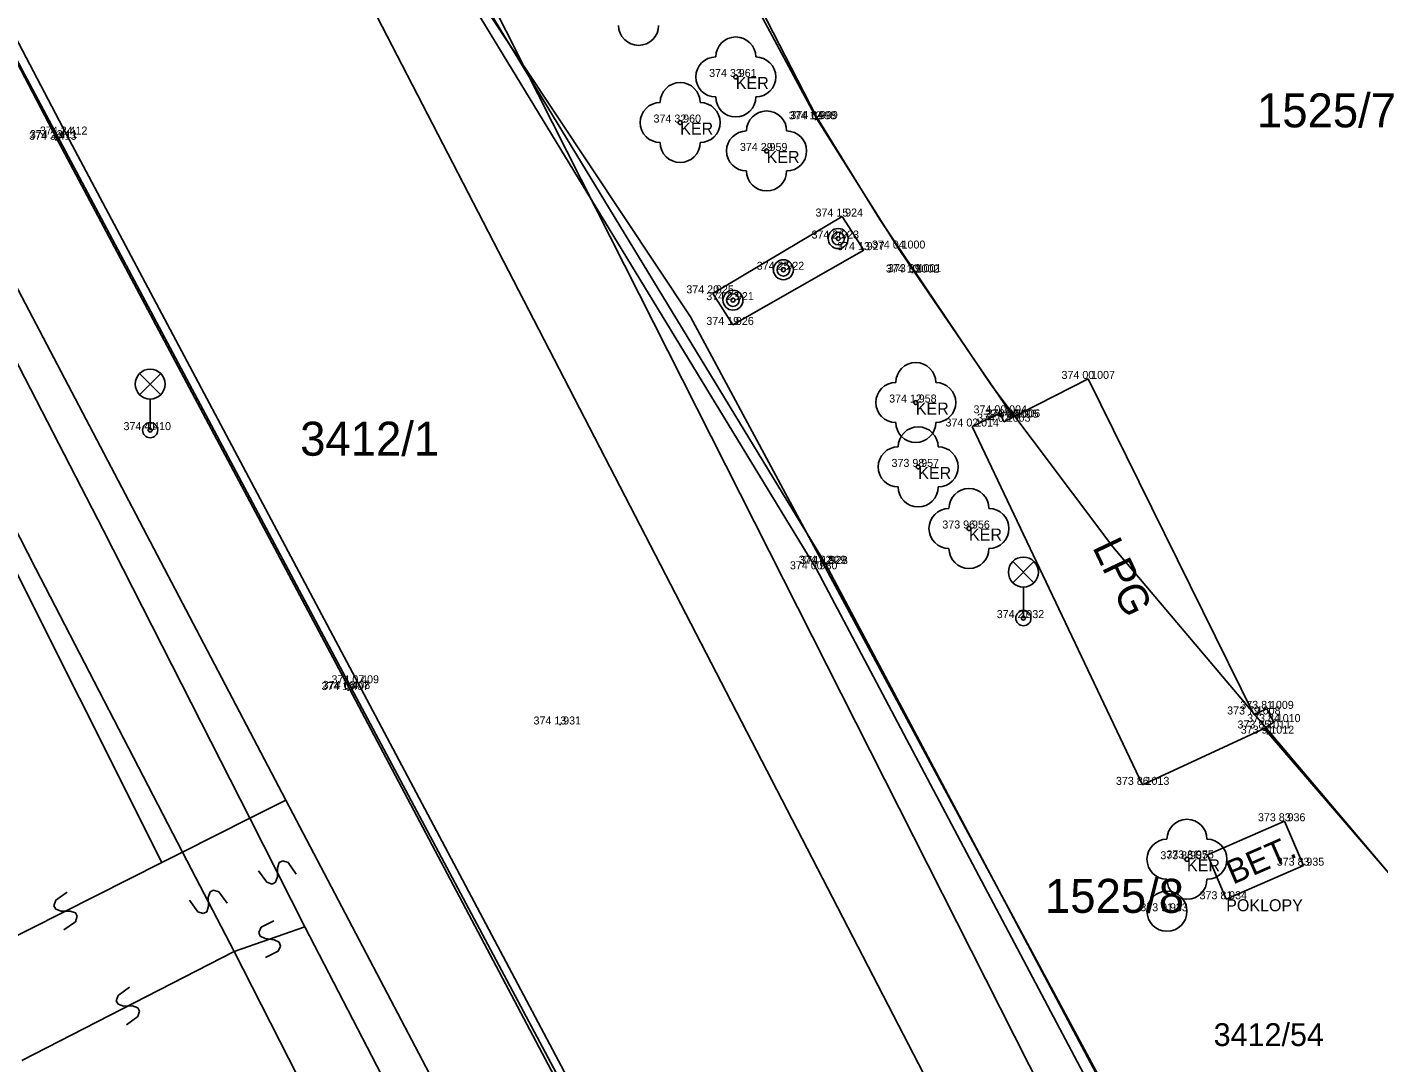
# Model space of a CAD drawing. Extents: x -601196 to -600262, y -1082523 to -1081922.
# Drawn here: x -600554.22 to -600520.42, y -1082186.02 to -1082160.12 of the extents above; entities that cross this region are included whole.
import ezdxf

# ---------------------------------------------------------------- set-up
doc = ezdxf.new("R2010")
doc.units = 0
for name, color, linetype in [('Vrstva 1', 7, 'Continuous'), ('Vrstva 10', 7, 'Continuous'), ('Vrstva 11', 7, 'Continuous'), ('Vrstva 2', 7, 'Continuous'), ('Vrstva 20', 7, 'Continuous'), ('Vrstva 22', 7, 'Continuous'), ('Vrstva 25', 7, 'Continuous'), ('Vrstva 27', 7, 'Continuous'), ('Vrstva 3', 7, 'Continuous'), ('Vrstva 33', 7, 'Continuous'), ('Vrstva 40', 7, 'Continuous'), ('Vrstva 41', 7, 'Continuous'), ('Vrstva 47', 7, 'Continuous'), ('Vrstva 63', 7, 'Continuous'), ('Vrstva 7', 7, 'Continuous')]:
    doc.layers.add(name, color=color, linetype=linetype)

msp = doc.modelspace()

# ---------------------------------------------------------------- linework, layer by layer
at = {"layer": 'Vrstva 1'}
for p, q in [((-600536.5, -1082161.37), (-600536.5, -1082161.37)), ((-600537.89, -1082162.51), (-600537.89, -1082162.51)), ((-600534.51, -1082162.43), (-600534.51, -1082162.43)), ((-600534.47, -1082162.42), (-600534.47, -1082162.42)), ((-600553.5, -1082162.94), (-600553.5, -1082162.94)), ((-600553.48, -1082162.9), (-600553.48, -1082162.9)), ((-600553.23, -1082162.81), (-600553.23, -1082162.81)), ((-600535.73, -1082163.22), (-600535.73, -1082163.22)), ((-600533.84, -1082164.86), (-600533.84, -1082164.86)), ((-600533.94, -1082165.41), (-600533.94, -1082165.41)), ((-600532.43, -1082165.66), (-600532.43, -1082165.66)), ((-600533.3, -1082165.7), (-600533.3, -1082165.7)), ((-600535.31, -1082166.19), (-600535.31, -1082166.19)), ((-600532.08, -1082166.26), (-600532.08, -1082166.26)), ((-600532.03, -1082166.25), (-600532.03, -1082166.25)), ((-600537.07, -1082166.78), (-600537.07, -1082166.78)), ((-600536.57, -1082166.95), (-600536.57, -1082166.95)), ((-600536.57, -1082167.57), (-600536.57, -1082167.57)), ((-600527.69, -1082168.92), (-600527.69, -1082168.92)), ((-600532, -1082169.51), (-600532, -1082169.51)), ((-600529.89, -1082169.78), (-600529.89, -1082169.78)), ((-600529.8, -1082169.99), (-600529.8, -1082169.99)), ((-600529.6, -1082169.89), (-600529.6, -1082169.89)), ((-600529.56, -1082169.88), (-600529.56, -1082169.88)), ((-600551.14, -1082170.2), (-600551.14, -1082170.2)), ((-600530.59, -1082170.11), (-600530.59, -1082170.11)), ((-600531.94, -1082171.12), (-600531.94, -1082171.12)), ((-600530.67, -1082172.66), (-600530.67, -1082172.66)), ((-600534.48, -1082173.68), (-600534.48, -1082173.68)), ((-600534.26, -1082173.54), (-600534.26, -1082173.54)), ((-600534.22, -1082173.55), (-600534.22, -1082173.55)), ((-600529.31, -1082174.9), (-600529.31, -1082174.9)), ((-600546.19, -1082176.7), (-600546.19, -1082176.7)), ((-600546.16, -1082176.67), (-600546.16, -1082176.67)), ((-600545.94, -1082176.53), (-600545.94, -1082176.53)), ((-600523.55, -1082177.31), (-600523.55, -1082177.31)), ((-600523.22, -1082177.17), (-600523.22, -1082177.17)), ((-600540.89, -1082177.56), (-600540.89, -1082177.56)), ((-600523.29, -1082177.66), (-600523.29, -1082177.66)), ((-600523.21, -1082177.79), (-600523.21, -1082177.79)), ((-600523.05, -1082177.5), (-600523.05, -1082177.5)), ((-600526.33, -1082179.07), (-600526.33, -1082179.07)), ((-600522.78, -1082179.98), (-600522.78, -1082179.98)), ((-600525.22, -1082180.93), (-600525.22, -1082180.93)), ((-600525.07, -1082180.91), (-600525.07, -1082180.91)), ((-600522.31, -1082181.09), (-600522.31, -1082181.09)), ((-600524.24, -1082181.93), (-600524.24, -1082181.93)), ((-600525.72, -1082182.23), (-600525.72, -1082182.23))]:
    msp.add_line(p, q, dxfattribs=at)
at = {"layer": 'Vrstva 10'}
for p, q in [((-600544.54, -1082156.64), (-600534.26, -1082173.54)), ((-600553.48, -1082162.9), (-600555.41, -1082159.21)), ((-600536.33, -1082158.97), (-600534.47, -1082162.42)), ((-600534.47, -1082162.42), (-600532.43, -1082165.66)), ((-600546.16, -1082176.67), (-600553.48, -1082162.9)), ((-600532.43, -1082165.66), (-600532.03, -1082166.25)), ((-600532.03, -1082166.25), (-600529.56, -1082169.88)), ((-600534.26, -1082173.54), (-600527.49, -1082186.29)), ((-600539.3, -1082189.63), (-600546.16, -1082176.67)), ((-600523.29, -1082177.66), (-600518.64, -1082183.06))]:
    msp.add_line(p, q, dxfattribs=at)
at = {"layer": 'Vrstva 11'}
for p, q in [((-600544.77, -1082156.78), (-600534.48, -1082173.68)), ((-600553.23, -1082162.81), (-600555.19, -1082159.08)), ((-600545.94, -1082176.53), (-600553.23, -1082162.81)), ((-600533.84, -1082164.86), (-600537.07, -1082166.78)), ((-600533.84, -1082164.86), (-600533.3, -1082165.7)), ((-600536.57, -1082167.57), (-600533.3, -1082165.7)), ((-600537.07, -1082166.78), (-600536.57, -1082167.57)), ((-600527.73, -1082186.43), (-600534.48, -1082173.68)), ((-600539.08, -1082189.46), (-600545.94, -1082176.53)), ((-600522.78, -1082179.98), (-600524.71, -1082180.82)), ((-600522.31, -1082181.09), (-600522.78, -1082179.98)), ((-600524.24, -1082181.93), (-600524.71, -1082180.82)), ((-600524.24, -1082181.93), (-600522.31, -1082181.09))]:
    msp.add_line(p, q, dxfattribs=at)
at = {"layer": 'Vrstva 20'}
for p, q in [((-600534.52, -1082162.43), (-600534.5, -1082162.43)), ((-600534.51, -1082162.415), (-600534.51, -1082162.43)), ((-600534.51, -1082162.445), (-600534.51, -1082162.43)), ((-600553.51, -1082162.94), (-600553.49, -1082162.94)), ((-600553.5, -1082162.925), (-600553.5, -1082162.94)), ((-600553.5, -1082162.955), (-600553.5, -1082162.94)), ((-600532.09, -1082166.26), (-600532.07, -1082166.26)), ((-600532.08, -1082166.245), (-600532.08, -1082166.26)), ((-600532.08, -1082166.275), (-600532.08, -1082166.26)), ((-600529.61, -1082169.89), (-600529.59, -1082169.89)), ((-600529.6, -1082169.875), (-600529.6, -1082169.89)), ((-600529.6, -1082169.905), (-600529.6, -1082169.89)), ((-600534.23, -1082173.55), (-600534.21, -1082173.55)), ((-600534.22, -1082173.535), (-600534.22, -1082173.55)), ((-600534.22, -1082173.565), (-600534.22, -1082173.55)), ((-600546.2, -1082176.7), (-600546.18, -1082176.7)), ((-600546.19, -1082176.685), (-600546.19, -1082176.7)), ((-600546.19, -1082176.715), (-600546.19, -1082176.7)), ((-600540.9, -1082177.56), (-600540.88, -1082177.56)), ((-600540.89, -1082177.545), (-600540.89, -1082177.56)), ((-600540.89, -1082177.575), (-600540.89, -1082177.56)), ((-600523.22, -1082177.79), (-600523.2, -1082177.79)), ((-600523.21, -1082177.775), (-600523.21, -1082177.79)), ((-600523.21, -1082177.805), (-600523.21, -1082177.79))]:
    msp.add_line(p, q, dxfattribs=at)
at = {"layer": 'Vrstva 22'}
for centre in [(-600536.5, -1082161.37), (-600537.89, -1082162.51), (-600535.73, -1082163.22), (-600532, -1082169.51), (-600531.94, -1082171.12), (-600530.67, -1082172.66), (-600525.22, -1082180.93)]:
    msp.add_circle(centre, 0.05, dxfattribs=at)
for centre, start, end in [((-600538.93, -1082160.08), 180, 0), ((-600536.5, -1082160.87), 0, 180), ((-600537, -1082161.37), 90, 270), ((-600536, -1082161.37), 270, 90), ((-600537.89, -1082162.01), 0, 180), ((-600536.5, -1082161.87), 180, 0), ((-600538.39, -1082162.51), 90, 270), ((-600537.39, -1082162.51), 270, 90), ((-600535.73, -1082162.72), 0, 180), ((-600536.23, -1082163.22), 90, 270), ((-600535.23, -1082163.22), 270, 90), ((-600537.89, -1082163.01), 180, 0), ((-600535.73, -1082163.72), 180, 0), ((-600532, -1082169.01), 0, 180), ((-600532.5, -1082169.51), 90, 270), ((-600531.5, -1082169.51), 270, 90), ((-600532, -1082170.01), 180, 0), ((-600531.94, -1082170.62), 0, 180), ((-600532.44, -1082171.12), 90, 270), ((-600531.44, -1082171.12), 270, 90), ((-600531.94, -1082171.62), 180, 0), ((-600530.67, -1082172.16), 0, 180), ((-600531.17, -1082172.66), 90, 270), ((-600530.17, -1082172.66), 270, 90), ((-600530.67, -1082173.16), 180, 0), ((-600525.22, -1082180.43), 0, 180), ((-600525.72, -1082180.93), 90, 270), ((-600524.72, -1082180.93), 270, 90), ((-600525.22, -1082181.43), 180, 0)]:
    msp.add_arc(centre, 0.5, start, end, dxfattribs=at)
at = {"layer": 'Vrstva 25'}
for centre, radius in [((-600533.94, -1082165.41), 0.25), ((-600533.94, -1082165.41), 0.158), ((-600533.94, -1082165.41), 0.05), ((-600535.31, -1082166.19), 0.25), ((-600535.31, -1082166.19), 0.158), ((-600535.31, -1082166.19), 0.05), ((-600536.57, -1082166.95), 0.25), ((-600536.57, -1082166.95), 0.158), ((-600536.57, -1082166.95), 0.05)]:
    msp.add_circle(centre, radius, dxfattribs=at)
at = {"layer": 'Vrstva 27'}
msp.add_circle((-600525.72, -1082182.23), 0.5, dxfattribs=at)
at = {"layer": 'Vrstva 33'}
for p, q in [((-600551.405, -1082168.785), (-600550.875, -1082169.315)), ((-600551.405, -1082169.315), (-600550.875, -1082168.785)), ((-600551.14, -1082170.2), (-600551.14, -1082169.425)), ((-600529.575, -1082173.485), (-600529.045, -1082174.015)), ((-600529.575, -1082174.015), (-600529.045, -1082173.485)), ((-600529.31, -1082174.9), (-600529.31, -1082174.125))]:
    msp.add_line(p, q, dxfattribs=at)
for centre, radius in [((-600551.14, -1082169.05), 0.375), ((-600551.14, -1082170.2), 0.19), ((-600551.14, -1082170.2), 0.05), ((-600529.31, -1082173.75), 0.375), ((-600529.31, -1082174.9), 0.19), ((-600529.31, -1082174.9), 0.05)]:
    msp.add_circle(centre, radius, dxfattribs=at)
at = {"layer": 'Vrstva 47'}
for p, q in [((-600559.86, -1082133.86), (-600541.81, -1082161.08)), ((-600563.02, -1082144.88), (-600549.06, -1082171.12)), ((-600552.31, -1082172.71), (-600565.94, -1082146.26)), ((-600554.01, -1082173.65), (-600567.57, -1082147.35)), ((-600541.74, -1082148.21), (-600534.49, -1082162.35)), ((-600547.75, -1082179.45), (-600561.65, -1082152.96)), ((-600541.81, -1082161.08), (-600545.61, -1082153.55)), ((-600530.41, -1082188.99), (-600548.05, -1082154.86)), ((-600528.27, -1082187.85), (-600541.81, -1082161.08)), ((-600541.81, -1082161.08), (-600537.63, -1082167.37)), ((-600550.85, -1082181.01), (-600560.4, -1082161.96)), ((-600534.49, -1082162.35), (-600532.9, -1082164.93)), ((-600532.9, -1082164.93), (-600530.1, -1082169.09)), ((-600537.63, -1082167.37), (-600519.77, -1082200.58)), ((-600530.1, -1082169.09), (-600527.07, -1082173.12)), ((-600532.97, -1082201.32), (-600549.06, -1082171.12)), ((-600548.65, -1082179.9), (-600552.31, -1082172.71)), ((-600527.07, -1082173.12), (-600519.94, -1082181.55)), ((-600550.33, -1082180.75), (-600554.01, -1082173.65)), ((-600547.75, -1082179.45), (-600548.65, -1082179.9)), ((-600535.22, -1082203.32), (-600547.75, -1082179.45)), ((-600548.65, -1082179.9), (-600550.33, -1082180.75)), ((-600547.27, -1082182.62), (-600548.65, -1082179.9)), ((-600550.33, -1082180.75), (-600550.85, -1082181.01)), ((-600549.04, -1082183.24), (-600550.33, -1082180.75)), ((-600555.66, -1082183.44), (-600550.85, -1082181.01)), ((-600547.916, -1082181.013), (-600547.96, -1082181.148)), ((-600547.96, -1082181.148), (-600547.959, -1082181.371)), ((-600547.827, -1082180.968), (-600547.916, -1082181.013)), ((-600547.693, -1082181.012), (-600547.827, -1082180.968)), ((-600547.49, -1082181.301), (-600547.693, -1082181.012)), ((-600548.226, -1082181.507), (-600548.429, -1082181.218)), ((-600548.092, -1082181.551), (-600548.226, -1082181.507)), ((-600548.003, -1082181.506), (-600548.092, -1082181.551)), ((-600547.959, -1082181.371), (-600548.003, -1082181.506)), ((-600553.212, -1082181.755), (-600553.502, -1082181.957)), ((-600549.643, -1082181.748), (-600549.686, -1082181.883)), ((-600549.686, -1082181.883), (-600549.683, -1082182.106)), ((-600549.555, -1082181.702), (-600549.643, -1082181.748)), ((-600549.42, -1082181.745), (-600549.555, -1082181.702)), ((-600549.214, -1082182.032), (-600549.42, -1082181.745)), ((-600553.502, -1082181.957), (-600553.546, -1082182.092)), ((-600553.546, -1082182.092), (-600553.501, -1082182.181)), ((-600553.501, -1082182.181), (-600553.366, -1082182.225)), ((-600549.949, -1082182.244), (-600550.155, -1082181.957)), ((-600549.683, -1082182.106), (-600549.726, -1082182.241)), ((-600553.366, -1082182.225), (-600553.143, -1082182.224)), ((-600553.007, -1082182.492), (-600553.297, -1082182.694)), ((-600553.143, -1082182.224), (-600553.008, -1082182.268)), ((-600553.008, -1082182.268), (-600552.963, -1082182.357)), ((-600552.963, -1082182.357), (-600553.007, -1082182.492)), ((-600549.814, -1082182.287), (-600549.949, -1082182.244)), ((-600549.726, -1082182.241), (-600549.814, -1082182.287)), ((-600548.051, -1082182.469), (-600548.365, -1082182.632)), ((-600547.27, -1082182.62), (-600549.04, -1082183.24)), ((-600548.365, -1082182.632), (-600548.426, -1082182.76)), ((-600548.426, -1082182.76), (-600548.393, -1082182.854)), ((-600548.393, -1082182.854), (-600548.265, -1082182.915)), ((-600536.72, -1082203), (-600547.27, -1082182.62)), ((-600548.265, -1082182.915), (-600548.044, -1082182.944)), ((-600547.944, -1082183.227), (-600548.258, -1082183.39)), ((-600548.044, -1082182.944), (-600547.916, -1082183.005)), ((-600547.883, -1082183.099), (-600547.944, -1082183.227)), ((-600547.916, -1082183.005), (-600547.883, -1082183.099)), ((-600549.04, -1082183.24), (-600554.35, -1082185.96)), ((-600538.44, -1082204), (-600549.04, -1082183.24)), ((-600551.654, -1082184.13), (-600551.943, -1082184.334)), ((-600551.943, -1082184.334), (-600551.986, -1082184.468)), ((-600551.986, -1082184.468), (-600551.941, -1082184.557)), ((-600551.941, -1082184.557), (-600551.806, -1082184.601)), ((-600551.806, -1082184.601), (-600551.583, -1082184.598)), ((-600551.446, -1082184.865), (-600551.735, -1082185.069)), ((-600551.583, -1082184.598), (-600551.448, -1082184.642)), ((-600551.448, -1082184.642), (-600551.403, -1082184.731)), ((-600551.403, -1082184.731), (-600551.446, -1082184.865))]:
    msp.add_line(p, q, dxfattribs=at)
at = {"layer": 'Vrstva 7'}
for p, q in [((-600529.8, -1082169.99), (-600527.69, -1082168.92)), ((-600527.69, -1082168.92), (-600523.55, -1082177.31)), ((-600529.89, -1082169.78), (-600530.59, -1082170.11)), ((-600529.8, -1082169.99), (-600529.89, -1082169.78)), ((-600526.33, -1082179.07), (-600530.59, -1082170.11)), ((-600523.55, -1082177.31), (-600523.22, -1082177.17)), ((-600523.22, -1082177.17), (-600523.05, -1082177.5)), ((-600523.29, -1082177.66), (-600526.33, -1082179.07)), ((-600523.05, -1082177.5), (-600523.29, -1082177.66))]:
    msp.add_line(p, q, dxfattribs=at)

# ---------------------------------------------------------------- texts
at = {"layer": 'Vrstva 2'}
for s, p in [(' 961', (-600536.5, -1082161.37)), (' 998', (-600534.51, -1082162.43)), (' 999', (-600534.47, -1082162.42)), (' 412', (-600553.23, -1082162.81)), (' 960', (-600537.89, -1082162.51)), (' 413', (-600553.5, -1082162.94)), (' 411', (-600553.48, -1082162.9)), (' 959', (-600535.73, -1082163.22)), (' 924', (-600533.84, -1082164.86)), (' 923', (-600533.94, -1082165.41)), (' 927', (-600533.3, -1082165.7)), (' 1000', (-600532.43, -1082165.66)), (' 922', (-600535.31, -1082166.19)), (' 1002', (-600532.08, -1082166.26)), (' 1001', (-600532.03, -1082166.25)), (' 925', (-600537.07, -1082166.78)), (' 921', (-600536.57, -1082166.95)), (' 926', (-600536.57, -1082167.57)), (' 1007', (-600527.69, -1082168.92)), (' 958', (-600532, -1082169.51)), (' 1004', (-600529.89, -1082169.78)), (' 1005', (-600529.6, -1082169.89)), (' 1006', (-600529.56, -1082169.88)), (' 410', (-600551.14, -1082170.2)), (' 1014', (-600530.59, -1082170.11)), (' 1003', (-600529.8, -1082169.99)), (' 957', (-600531.94, -1082171.12)), (' 956', (-600530.67, -1082172.66)), (' 929', (-600534.26, -1082173.54)), (' 928', (-600534.22, -1082173.55)), (' 930', (-600534.48, -1082173.68)), (' 932', (-600529.31, -1082174.9)), (' 408', (-600546.16, -1082176.67)), (' 409', (-600545.94, -1082176.53)), (' 407', (-600546.19, -1082176.7)), (' 1008', (-600523.55, -1082177.31)), (' 1009', (-600523.22, -1082177.17)), (' 931', (-600540.89, -1082177.56)), (' 1011', (-600523.29, -1082177.66)), (' 1010', (-600523.05, -1082177.5)), (' 1012', (-600523.21, -1082177.79)), (' 1013', (-600526.33, -1082179.07)), (' 936', (-600522.78, -1082179.98)), (' 937', (-600525.22, -1082180.93)), (' 955', (-600525.07, -1082180.91)), (' 935', (-600522.31, -1082181.09)), (' 934', (-600524.24, -1082181.93)), (' 933', (-600525.72, -1082182.23))]:
    msp.add_text(s, height=0.2, dxfattribs=at).set_placement(p)
at = {"layer": 'Vrstva 3'}
for s, p in [('374 33 ', (-600537.166, -1082161.37)), ('374 12 ', (-600535.176, -1082162.43)), ('374 04 ', (-600535.136, -1082162.42)), ('374 24 ', (-600553.896, -1082162.81)), ('374 32 ', (-600538.556, -1082162.51)), ('374 34 ', (-600554.166, -1082162.94)), ('374 23 ', (-600554.146, -1082162.9)), ('374 29 ', (-600536.396, -1082163.22)), ('374 15 ', (-600534.506, -1082164.86)), ('374 26 ', (-600534.606, -1082165.41)), ('374 13 ', (-600533.966, -1082165.7)), ('374 04 ', (-600533.096, -1082165.66)), ('374 25 ', (-600535.976, -1082166.19)), ('374 10 ', (-600532.746, -1082166.26)), ('373 99 ', (-600532.696, -1082166.25)), ('374 20 ', (-600537.736, -1082166.78)), ('374 23 ', (-600537.236, -1082166.95)), ('374 19 ', (-600537.236, -1082167.57)), ('374 00 ', (-600528.356, -1082168.92)), ('374 12 ', (-600532.666, -1082169.51)), ('374 00 ', (-600530.556, -1082169.78)), ('374 04 ', (-600530.266, -1082169.89)), ('373 95 ', (-600530.226, -1082169.88)), ('374 41 ', (-600551.806, -1082170.2)), ('374 02 ', (-600531.256, -1082170.11)), ('374 02 ', (-600530.466, -1082169.99)), ('373 98 ', (-600532.606, -1082171.12)), ('373 96 ', (-600531.336, -1082172.66)), ('374 02 ', (-600534.926, -1082173.54)), ('374 12 ', (-600534.886, -1082173.55)), ('374 00 ', (-600535.146, -1082173.68)), ('374 21 ', (-600529.976, -1082174.9)), ('374 08 ', (-600546.826, -1082176.67)), ('374 07 ', (-600546.606, -1082176.53)), ('374 19 ', (-600546.856, -1082176.7)), ('373 79 ', (-600524.216, -1082177.31)), ('373 81 ', (-600523.886, -1082177.17)), ('374 13 ', (-600541.556, -1082177.56)), ('373 85 ', (-600523.956, -1082177.66)), ('373 84 ', (-600523.716, -1082177.5)), ('373 91 ', (-600523.876, -1082177.79)), ('373 86 ', (-600526.996, -1082179.07)), ('373 83 ', (-600523.446, -1082179.98)), ('373 86 ', (-600525.886, -1082180.93)), ('373 81 ', (-600525.736, -1082180.91)), ('373 83 ', (-600522.976, -1082181.09)), ('373 81 ', (-600524.906, -1082181.93)), ('373 91 ', (-600526.386, -1082182.23))]:
    msp.add_text(s, height=0.2, dxfattribs=at).set_placement(p)
at = {"layer": 'Vrstva 40'}
msp.add_text('BET.', height=0.6, rotation=23.5203, dxfattribs=at).set_placement((-600524.071, -1082181.568))
at = {"layer": 'Vrstva 41'}
msp.add_text('LPG', height=0.75, rotation=295.4286, dxfattribs=at).set_placement((-600527.595, -1082173.124))
at = {"layer": 'Vrstva 47'}
for s, height, p in [('1525/7', 0.85, (-600523.47, -1082162.63)), ('3412/1', 0.85, (-600547.39, -1082170.84)), ('1525/8', 0.85, (-600528.77, -1082182.27)), ('3412/54', 0.57, (-600524.553, -1082185.6))]:
    msp.add_text(s, height=height, dxfattribs=at).set_placement(p)
at = {"layer": 'Vrstva 63'}
for s, p in [('KER', (-600536.5, -1082161.67)), ('KER', (-600537.89, -1082162.81)), ('KER', (-600535.73, -1082163.52)), ('KER', (-600532, -1082169.81)), ('KER', (-600531.94, -1082171.42)), ('KER', (-600530.67, -1082172.96)), ('KER', (-600525.22, -1082181.23)), ('POKLOPY', (-600524.24, -1082182.23))]:
    msp.add_text(s, height=0.3, dxfattribs=at).set_placement(p)

doc.saveas('drawing.dxf')
